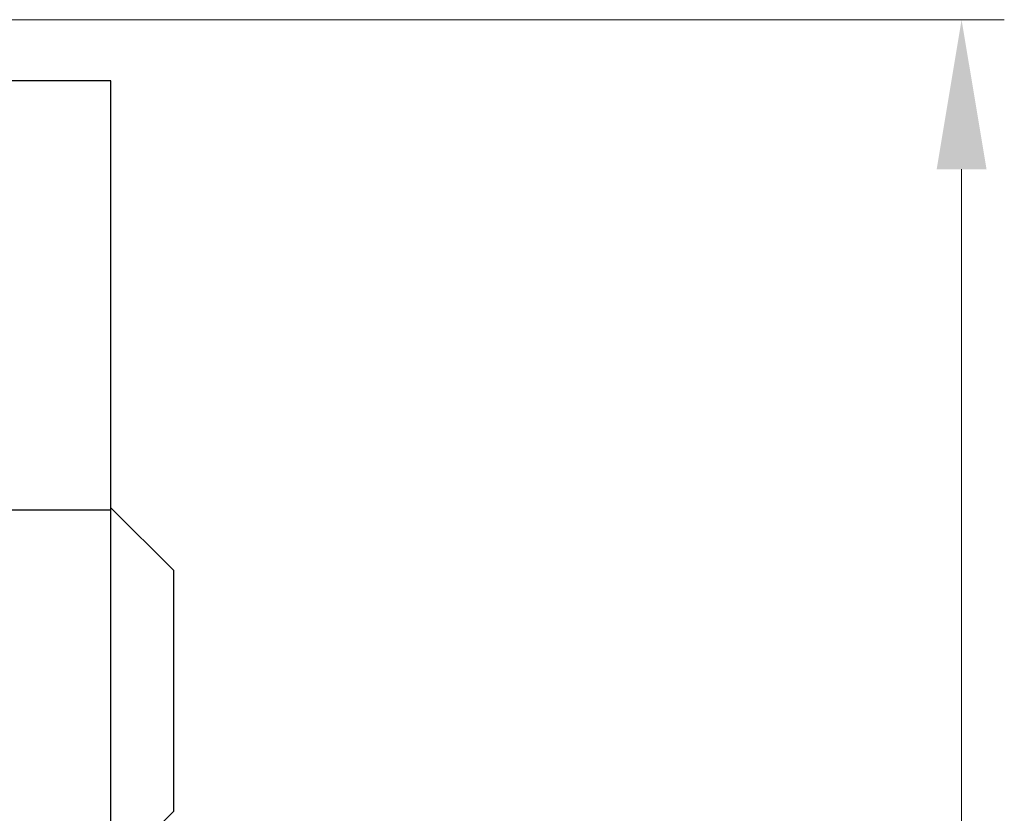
# Model space of a CAD drawing. Header units: inches. Extents: x 0 to 20790, y -12 to 14700.
# Tile 284 of 436: x 11044 to 11851, y 6153 to 6803. Entities that reach past the tile are written whole.
import ezdxf

# ---------------------------------------------------------------- set-up
doc = ezdxf.new("R2010")
doc.units = ezdxf.units.IN
doc.layers.add('1', color=7, linetype='Continuous', true_color=0xffffff)
doc.layers.add('254', color=7, linetype='Continuous', true_color=0xffffff)
doc.styles.add('latin_extended', font='simplex.shx')
doc.dimstyles.get("Standard").update_dxf_attribs({"dimtxt": 0.18, "dimasz": 0.18, "dimexe": 0.18, "dimexo": 0.0625, "dimgap": 0.09, "dimtad": 0, "dimtih": 1, "dimtoh": 1, "dimdec": 4, "dimzin": 0, "dimdsep": 46, "dimtxsty": 'Standard', "dimcen": 0.09, "dimadec": 0, "dimazin": 0, "dimtfac": 1, "dimtdec": 4, "dimtofl": 0, "dimtmove": 0, "dimatfit": 3, "dimfxl": 1, "dimtolj": 1, "dimtzin": 0, "dimarcsym": 0})

# ---------------------------------------------------------------- blocks, each defined once
blk = doc.blocks.new('_U0')
at = {"layer": '254', "color": 3, "linetype": 'Continuous', "lineweight": 13, "transparency": 16777216}
for p, q in [((10849.28, 6803.37), (11850.52, 6803.37)), ((11815.52, 6680.87), (11815.52, 4494.37)), ((10021.49, 4371.87), (11850.52, 4371.87))]:
    blk.add_line(p, q, dxfattribs=at)
at = {"layer": '254', "color": 3, "transparency": 16777216}
for points in [[(11835.94, 6680.87), (11795.11, 6680.87), (11815.52, 6803.37)], [(11795.11, 4494.37), (11835.94, 4494.37), (11815.52, 4371.87)]]:
    blk.add_solid(points, dxfattribs=at)
at = {"layer": 'Defpoints', "color": 0, "transparency": 16777216}
for p in [(10814.28, 6803.37), (9986.49, 4371.87), (11815.52, 4371.87)]:
    blk.add_point(p, dxfattribs=at)
at = {"layer": '254', "color": 2, "lineweight": 13, "transparency": 16777216, "insert": (11631.77, 5371.79), "char_height": 122.5, "attachment_point": 1, "rotation": 90, "style": 'latin_extended'}
blk.add_mtext('\\A1;2432', dxfattribs=at)

msp = doc.modelspace()

# ---------------------------------------------------------------- linework, layer by layer
at = {"layer": '1', "color": 2, "linetype": 'Continuous', "lineweight": 25}
for p, q in [((11118.522, 6753.374), (10855.216, 6753.374)), ((11118.522, 6401.456), (11118.522, 6753.374)), ((11118.522, 6401.456), (10753.735, 6401.456)), ((11170.022, 6351.874), (11118.522, 6403.374)), ((11118.522, 5663.374), (11118.522, 6401.456)), ((11170.022, 6154.874), (11170.022, 6351.874)), ((11170.022, 6154.874), (11118.522, 6103.374))]:
    msp.add_line(p, q, dxfattribs=at)

# ---------------------------------------------------------------- dimensions: what is measured, and where the dimension line sits
at = {"layer": '254', "color": 2, "linetype": 'Continuous', "lineweight": 13}
dim = msp.add_linear_dim(base=(11815.522214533, 4371.874375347), p1=(10814.281945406, 6803.374375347), p2=(9986.49047022, 4371.874375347), angle=90, dimstyle='Standard', override={"dimscale": 35, "dimtxt": 3.5, "dimasz": 3.5, "dimexe": 1, "dimexo": 1, "dimgap": 1.75, "dimtad": 1, "dimtih": 0, "dimtoh": 0, "dimdec": 0, "dimlfac": 1, "dimzin": 8, "dimdsep": 46, "dimlunit": 2, "dimtxsty": 'latin_extended', "dimsah": 1, "dimse1": 0, "dimse2": 0, "dimsd1": 0, "dimsd2": 0, "dimclrd": 3, "dimclre": 3, "dimclrt": 2, "dimtol": 0, "dimtm": -0.1, "dimtfac": 0.714286, "dimtdec": 3, "dimtofl": 1, "dimtmove": 0, "dimtzin": 8, "dimlwd": 13, "dimlwe": 13}, dxfattribs=at)
dim.commit()
dim.dimension.update_dxf_attribs({"geometry": '_U0', "text_midpoint": (11815.522214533, 5587.624375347), "dimtype": 160})

doc.saveas('drawing.dxf')
